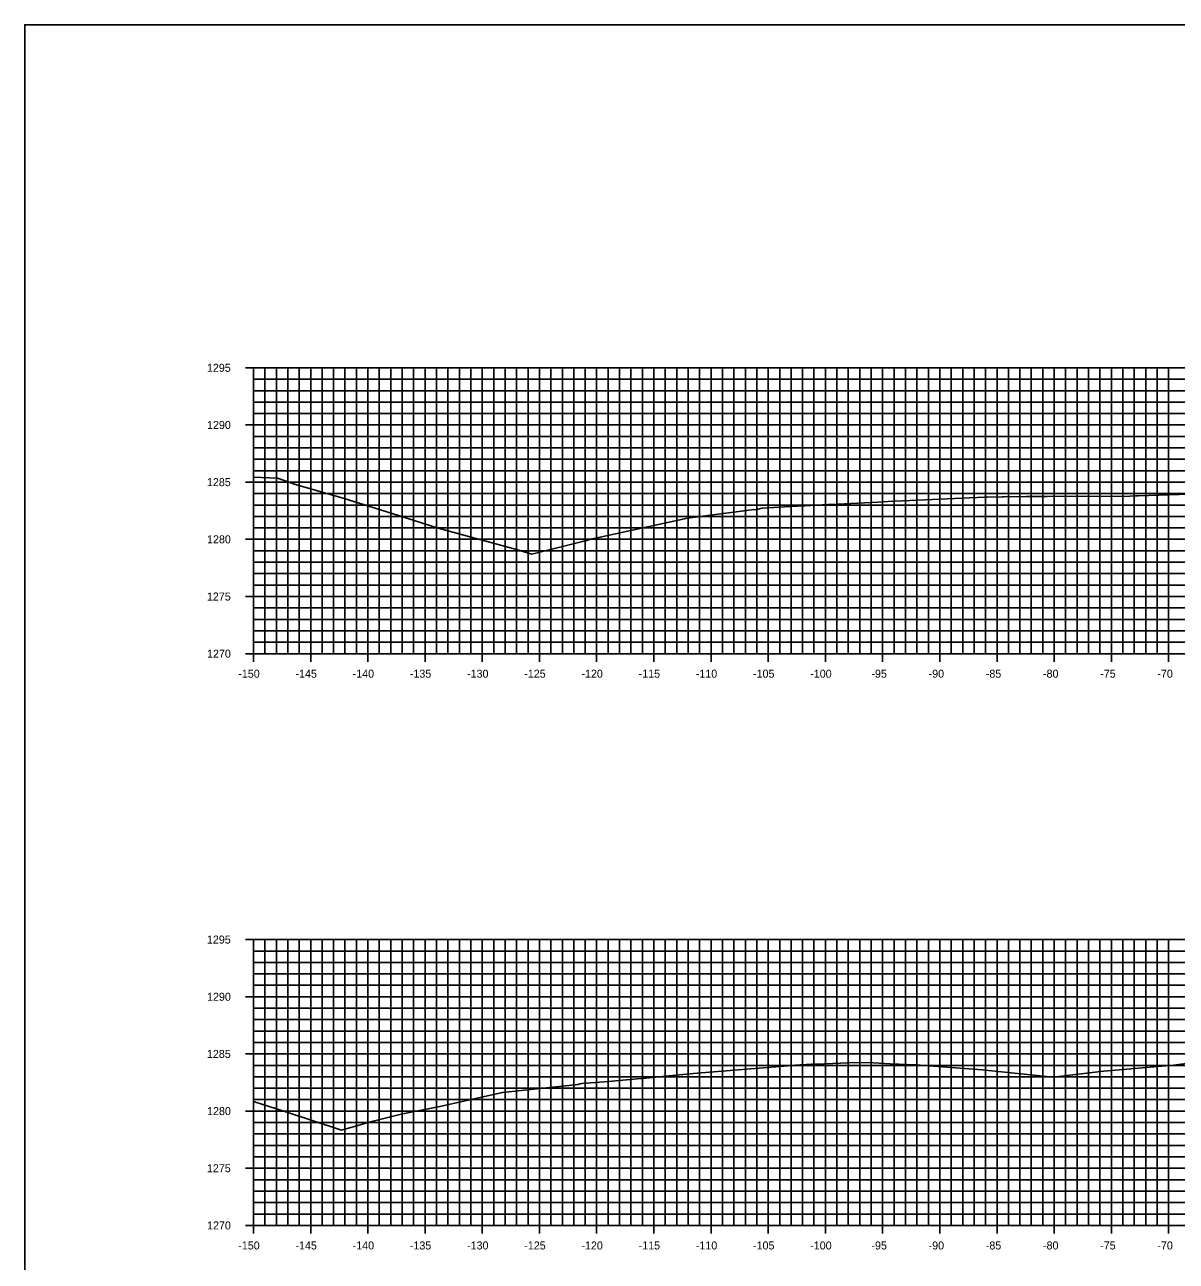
# Model space of a CAD drawing. Extents: x 674939 to 678919, y 750652 to 765176.
# Drawn here: x 678578.5 to 678679.2, y 758854.4 to 758962.6 of the extents above; entities that cross this region are included whole.
import ezdxf

# ---------------------------------------------------------------- set-up
doc = ezdxf.new("R2010")
doc.units = 0
for name, color, linetype in [('R_Axis', 7, 'Continuous'), ('R_Axis Annot', 7, 'Continuous'), ('R_Exist Surface', 7, 'Continuous'), ('R_Grid', 7, 'Continuous'), ('R_No Plot', 7, 'Continuous')]:
    doc.layers.add(name, color=color, linetype=linetype)

msp = doc.modelspace()

# ---------------------------------------------------------------- linework, layer by layer
at = {"layer": 'R_Axis'}
for p, q in [((678597.83, 758932.55), (678599.23, 758932.55)), ((678598.53, 758907.55), (678598.53, 758932.55)), ((678598.53, 758931.55), (678598.88, 758931.55)), ((678598.53, 758930.55), (678598.88, 758930.55)), ((678598.53, 758929.55), (678598.88, 758929.55)), ((678598.53, 758928.55), (678598.88, 758928.55)), ((678597.83, 758927.55), (678599.23, 758927.55)), ((678598.53, 758926.55), (678598.88, 758926.55)), ((678598.53, 758925.55), (678598.88, 758925.55)), ((678598.53, 758924.55), (678598.88, 758924.55)), ((678598.53, 758923.55), (678598.88, 758923.55)), ((678597.83, 758922.55), (678599.23, 758922.55)), ((678598.53, 758921.55), (678598.88, 758921.55)), ((678598.53, 758920.55), (678598.88, 758920.55)), ((678598.53, 758919.55), (678598.88, 758919.55)), ((678598.53, 758918.55), (678598.88, 758918.55)), ((678597.83, 758917.55), (678599.23, 758917.55)), ((678598.53, 758916.55), (678598.88, 758916.55)), ((678598.53, 758915.55), (678598.88, 758915.55)), ((678598.53, 758914.55), (678598.88, 758914.55)), ((678598.53, 758913.55), (678598.88, 758913.55)), ((678597.83, 758912.55), (678599.23, 758912.55)), ((678598.53, 758911.55), (678598.88, 758911.55)), ((678598.53, 758910.55), (678598.88, 758910.55)), ((678598.53, 758909.55), (678598.88, 758909.55)), ((678598.53, 758908.55), (678598.88, 758908.55)), ((678598.53, 758906.85), (678598.53, 758908.25)), ((678603.53, 758906.85), (678603.53, 758908.25)), ((678608.53, 758906.85), (678608.53, 758908.25)), ((678613.53, 758906.85), (678613.53, 758908.25)), ((678618.53, 758906.85), (678618.53, 758908.25)), ((678623.53, 758906.85), (678623.53, 758908.25)), ((678628.53, 758906.85), (678628.53, 758908.25)), ((678633.53, 758906.85), (678633.53, 758908.25)), ((678638.53, 758906.85), (678638.53, 758908.25)), ((678643.53, 758906.85), (678643.53, 758908.25)), ((678648.53, 758906.85), (678648.53, 758908.25)), ((678653.53, 758906.85), (678653.53, 758908.25)), ((678658.53, 758906.85), (678658.53, 758908.25)), ((678663.53, 758906.85), (678663.53, 758908.25)), ((678668.53, 758906.85), (678668.53, 758908.25)), ((678673.53, 758906.85), (678673.53, 758908.25)), ((678678.53, 758906.85), (678678.53, 758908.25)), ((678597.83, 758907.55), (678599.23, 758907.55)), ((678598.53, 758907.55), (678898.53, 758907.55)), ((678597.83, 758882.55), (678599.23, 758882.55)), ((678598.53, 758857.55), (678598.53, 758882.55)), ((678598.53, 758881.55), (678598.88, 758881.55)), ((678598.53, 758880.55), (678598.88, 758880.55)), ((678598.53, 758879.55), (678598.88, 758879.55)), ((678598.53, 758878.55), (678598.88, 758878.55)), ((678597.83, 758877.55), (678599.23, 758877.55)), ((678598.53, 758876.55), (678598.88, 758876.55)), ((678598.53, 758875.55), (678598.88, 758875.55)), ((678598.53, 758874.55), (678598.88, 758874.55)), ((678598.53, 758873.55), (678598.88, 758873.55)), ((678597.83, 758872.55), (678599.23, 758872.55)), ((678598.53, 758871.55), (678598.88, 758871.55)), ((678598.53, 758870.55), (678598.88, 758870.55)), ((678598.53, 758869.55), (678598.88, 758869.55)), ((678598.53, 758868.55), (678598.88, 758868.55)), ((678597.83, 758867.55), (678599.23, 758867.55)), ((678598.53, 758866.55), (678598.88, 758866.55)), ((678598.53, 758865.55), (678598.88, 758865.55)), ((678598.53, 758864.55), (678598.88, 758864.55)), ((678598.53, 758863.55), (678598.88, 758863.55)), ((678597.83, 758862.55), (678599.23, 758862.55)), ((678598.53, 758861.55), (678598.88, 758861.55)), ((678598.53, 758860.55), (678598.88, 758860.55)), ((678598.53, 758859.55), (678598.88, 758859.55)), ((678598.53, 758858.55), (678598.88, 758858.55)), ((678598.53, 758856.85), (678598.53, 758858.25)), ((678603.53, 758856.85), (678603.53, 758858.25)), ((678608.53, 758856.85), (678608.53, 758858.25)), ((678613.53, 758856.85), (678613.53, 758858.25)), ((678618.53, 758856.85), (678618.53, 758858.25)), ((678623.53, 758856.85), (678623.53, 758858.25)), ((678628.53, 758856.85), (678628.53, 758858.25)), ((678633.53, 758856.85), (678633.53, 758858.25)), ((678638.53, 758856.85), (678638.53, 758858.25)), ((678643.53, 758856.85), (678643.53, 758858.25)), ((678648.53, 758856.85), (678648.53, 758858.25)), ((678653.53, 758856.85), (678653.53, 758858.25)), ((678658.53, 758856.85), (678658.53, 758858.25)), ((678663.53, 758856.85), (678663.53, 758858.25)), ((678668.53, 758856.85), (678668.53, 758858.25)), ((678673.53, 758856.85), (678673.53, 758858.25)), ((678678.53, 758856.85), (678678.53, 758858.25)), ((678597.83, 758857.55), (678599.23, 758857.55)), ((678598.53, 758857.55), (678898.53, 758857.55))]:
    msp.add_line(p, q, dxfattribs=at)
at = {"layer": 'R_Exist Surface'}
for points in [[(678598.53, 758923), (678600.63, 758922.91), (678602.21, 758922.35), (678606.45, 758921.11), (678610.64, 758919.8), (678614.67, 758918.54), (678621.52, 758916.66), (678622.87, 758916.26), (678627.63, 758917.46), (678628.11, 758917.59), (678628.18, 758917.6), (678636.46, 758919.4), (678642.07, 758920.12), (678642.56, 758920.17), (678642.57, 758920.17), (678642.86, 758920.25), (678643.02, 758920.28), (678645.47, 758920.42), (678646.72, 758920.49), (678648.74, 758920.59), (678649, 758920.61), (678653.1, 758920.81), (678654, 758920.85), (678662.43, 758921.23), (678662.7, 758921.25), (678663.97, 758921.26), (678663.98, 758921.26), (678663.98, 758921.26), (678664.09, 758921.26), (678664.13, 758921.26), (678666.1, 758921.31), (678666.11, 758921.31), (678666.2, 758921.31), (678667.91, 758921.31), (678667.91, 758921.31), (678675.14, 758921.33), (678675.64, 758921.34), (678675.89, 758921.34), (678680.36, 758921.51)], [(678598.53, 758868.38), (678601.18, 758867.53), (678606.23, 758865.88), (678608.87, 758866.65), (678611.43, 758867.27), (678614.83, 758867.94), (678620.29, 758869.19), (678624.41, 758869.6), (678625.54, 758869.72), (678626.91, 758869.89), (678627.07, 758869.92), (678627.25, 758869.96), (678629.57, 758870.15), (678632.06, 758870.36), (678632.5, 758870.4), (678632.82, 758870.43), (678633.71, 758870.53), (678635.45, 758870.69), (678637.32, 758870.86), (678645.28, 758871.51), (678645.88, 758871.56), (678647.31, 758871.64), (678647.35, 758871.64), (678647.65, 758871.65), (678647.66, 758871.65), (678649.17, 758871.71), (678650.52, 758871.76), (678650.59, 758871.76), (678652.25, 758871.79), (678652.25, 758871.79), (678654.2, 758871.69), (678656.43, 758871.61), (678662.23, 758871.17), (678668.44, 758870.51), (678672.85, 758871.05), (678678.95, 758871.56), (678683.22, 758872.11)]]:
    msp.add_lwpolyline(points, dxfattribs=at)
at = {"layer": 'R_Grid'}
for p, q in [((678598.53, 758932.55), (678898.53, 758932.55)), ((678598.53, 758907.55), (678598.53, 758932.55)), ((678599.53, 758907.55), (678599.53, 758932.55)), ((678600.53, 758907.55), (678600.53, 758932.55)), ((678601.53, 758907.55), (678601.53, 758932.55)), ((678602.53, 758907.55), (678602.53, 758932.55)), ((678603.53, 758907.55), (678603.53, 758932.55)), ((678604.53, 758907.55), (678604.53, 758932.55)), ((678605.53, 758907.55), (678605.53, 758932.55)), ((678606.53, 758907.55), (678606.53, 758932.55)), ((678607.53, 758907.55), (678607.53, 758932.55)), ((678608.53, 758907.55), (678608.53, 758932.55)), ((678609.53, 758907.55), (678609.53, 758932.55)), ((678610.53, 758907.55), (678610.53, 758932.55)), ((678611.53, 758907.55), (678611.53, 758932.55)), ((678612.53, 758907.55), (678612.53, 758932.55)), ((678613.53, 758907.55), (678613.53, 758932.55)), ((678614.53, 758907.55), (678614.53, 758932.55)), ((678615.53, 758907.55), (678615.53, 758932.55)), ((678616.53, 758907.55), (678616.53, 758932.55)), ((678617.53, 758907.55), (678617.53, 758932.55)), ((678618.53, 758907.55), (678618.53, 758932.55)), ((678619.53, 758907.55), (678619.53, 758932.55)), ((678620.53, 758907.55), (678620.53, 758932.55)), ((678621.53, 758907.55), (678621.53, 758932.55)), ((678622.53, 758907.55), (678622.53, 758932.55)), ((678623.53, 758907.55), (678623.53, 758932.55)), ((678624.53, 758907.55), (678624.53, 758932.55)), ((678625.53, 758907.55), (678625.53, 758932.55)), ((678626.53, 758907.55), (678626.53, 758932.55)), ((678627.53, 758907.55), (678627.53, 758932.55)), ((678628.53, 758907.55), (678628.53, 758932.55)), ((678629.53, 758907.55), (678629.53, 758932.55)), ((678630.53, 758907.55), (678630.53, 758932.55)), ((678631.53, 758907.55), (678631.53, 758932.55)), ((678632.53, 758907.55), (678632.53, 758932.55)), ((678633.53, 758907.55), (678633.53, 758932.55)), ((678634.53, 758907.55), (678634.53, 758932.55)), ((678635.53, 758907.55), (678635.53, 758932.55)), ((678636.53, 758907.55), (678636.53, 758932.55)), ((678637.53, 758907.55), (678637.53, 758932.55)), ((678638.53, 758907.55), (678638.53, 758932.55)), ((678639.53, 758907.55), (678639.53, 758932.55)), ((678640.53, 758907.55), (678640.53, 758932.55)), ((678641.53, 758907.55), (678641.53, 758932.55)), ((678642.53, 758907.55), (678642.53, 758932.55)), ((678643.53, 758907.55), (678643.53, 758932.55)), ((678644.53, 758907.55), (678644.53, 758932.55)), ((678645.53, 758907.55), (678645.53, 758932.55)), ((678646.53, 758907.55), (678646.53, 758932.55)), ((678647.53, 758907.55), (678647.53, 758932.55)), ((678648.53, 758907.55), (678648.53, 758932.55)), ((678649.53, 758907.55), (678649.53, 758932.55)), ((678650.53, 758907.55), (678650.53, 758932.55)), ((678651.53, 758907.55), (678651.53, 758932.55)), ((678652.53, 758907.55), (678652.53, 758932.55)), ((678653.53, 758907.55), (678653.53, 758932.55)), ((678654.53, 758907.55), (678654.53, 758932.55)), ((678655.53, 758907.55), (678655.53, 758932.55)), ((678656.53, 758907.55), (678656.53, 758932.55)), ((678657.53, 758907.55), (678657.53, 758932.55)), ((678658.53, 758907.55), (678658.53, 758932.55)), ((678659.53, 758907.55), (678659.53, 758932.55)), ((678660.53, 758907.55), (678660.53, 758932.55)), ((678661.53, 758907.55), (678661.53, 758932.55)), ((678662.53, 758907.55), (678662.53, 758932.55)), ((678663.53, 758907.55), (678663.53, 758932.55)), ((678664.53, 758907.55), (678664.53, 758932.55)), ((678665.53, 758907.55), (678665.53, 758932.55)), ((678666.53, 758907.55), (678666.53, 758932.55)), ((678667.53, 758907.55), (678667.53, 758932.55)), ((678668.53, 758907.55), (678668.53, 758932.55)), ((678669.53, 758907.55), (678669.53, 758932.55)), ((678670.53, 758907.55), (678670.53, 758932.55)), ((678671.53, 758907.55), (678671.53, 758932.55)), ((678672.53, 758907.55), (678672.53, 758932.55)), ((678673.53, 758907.55), (678673.53, 758932.55)), ((678674.53, 758907.55), (678674.53, 758932.55)), ((678675.53, 758907.55), (678675.53, 758932.55)), ((678676.53, 758907.55), (678676.53, 758932.55)), ((678677.53, 758907.55), (678677.53, 758932.55)), ((678678.53, 758907.55), (678678.53, 758932.55)), ((678598.53, 758931.55), (678898.53, 758931.55)), ((678598.53, 758930.55), (678898.53, 758930.55)), ((678598.53, 758929.55), (678898.53, 758929.55)), ((678598.53, 758928.55), (678898.53, 758928.55)), ((678598.53, 758927.55), (678898.53, 758927.55)), ((678598.53, 758926.55), (678898.53, 758926.55)), ((678598.53, 758925.55), (678898.53, 758925.55)), ((678598.53, 758924.55), (678898.53, 758924.55)), ((678598.53, 758923.55), (678898.53, 758923.55)), ((678598.53, 758922.55), (678898.53, 758922.55)), ((678598.53, 758921.55), (678898.53, 758921.55)), ((678598.53, 758920.55), (678898.53, 758920.55)), ((678598.53, 758919.55), (678898.53, 758919.55)), ((678598.53, 758918.55), (678898.53, 758918.55)), ((678598.53, 758917.55), (678898.53, 758917.55)), ((678598.53, 758916.55), (678898.53, 758916.55)), ((678598.53, 758915.55), (678898.53, 758915.55)), ((678598.53, 758914.55), (678898.53, 758914.55)), ((678598.53, 758913.55), (678898.53, 758913.55)), ((678598.53, 758912.55), (678898.53, 758912.55)), ((678598.53, 758911.55), (678898.53, 758911.55)), ((678598.53, 758910.55), (678898.53, 758910.55)), ((678598.53, 758909.55), (678898.53, 758909.55)), ((678598.53, 758908.55), (678898.53, 758908.55)), ((678598.53, 758907.55), (678898.53, 758907.55)), ((678598.53, 758882.55), (678898.53, 758882.55)), ((678598.53, 758857.55), (678598.53, 758882.55)), ((678599.53, 758857.55), (678599.53, 758882.55)), ((678600.53, 758857.55), (678600.53, 758882.55)), ((678601.53, 758857.55), (678601.53, 758882.55)), ((678602.53, 758857.55), (678602.53, 758882.55)), ((678603.53, 758857.55), (678603.53, 758882.55)), ((678604.53, 758857.55), (678604.53, 758882.55)), ((678605.53, 758857.55), (678605.53, 758882.55)), ((678606.53, 758857.55), (678606.53, 758882.55)), ((678607.53, 758857.55), (678607.53, 758882.55)), ((678608.53, 758857.55), (678608.53, 758882.55)), ((678609.53, 758857.55), (678609.53, 758882.55)), ((678610.53, 758857.55), (678610.53, 758882.55)), ((678611.53, 758857.55), (678611.53, 758882.55)), ((678612.53, 758857.55), (678612.53, 758882.55)), ((678613.53, 758857.55), (678613.53, 758882.55)), ((678614.53, 758857.55), (678614.53, 758882.55)), ((678615.53, 758857.55), (678615.53, 758882.55)), ((678616.53, 758857.55), (678616.53, 758882.55)), ((678617.53, 758857.55), (678617.53, 758882.55)), ((678618.53, 758857.55), (678618.53, 758882.55)), ((678619.53, 758857.55), (678619.53, 758882.55)), ((678620.53, 758857.55), (678620.53, 758882.55)), ((678621.53, 758857.55), (678621.53, 758882.55)), ((678622.53, 758857.55), (678622.53, 758882.55)), ((678623.53, 758857.55), (678623.53, 758882.55)), ((678624.53, 758857.55), (678624.53, 758882.55)), ((678625.53, 758857.55), (678625.53, 758882.55)), ((678626.53, 758857.55), (678626.53, 758882.55)), ((678627.53, 758857.55), (678627.53, 758882.55)), ((678628.53, 758857.55), (678628.53, 758882.55)), ((678629.53, 758857.55), (678629.53, 758882.55)), ((678630.53, 758857.55), (678630.53, 758882.55)), ((678631.53, 758857.55), (678631.53, 758882.55)), ((678632.53, 758857.55), (678632.53, 758882.55)), ((678633.53, 758857.55), (678633.53, 758882.55)), ((678634.53, 758857.55), (678634.53, 758882.55)), ((678635.53, 758857.55), (678635.53, 758882.55)), ((678636.53, 758857.55), (678636.53, 758882.55)), ((678637.53, 758857.55), (678637.53, 758882.55)), ((678638.53, 758857.55), (678638.53, 758882.55)), ((678639.53, 758857.55), (678639.53, 758882.55)), ((678640.53, 758857.55), (678640.53, 758882.55)), ((678641.53, 758857.55), (678641.53, 758882.55)), ((678642.53, 758857.55), (678642.53, 758882.55)), ((678643.53, 758857.55), (678643.53, 758882.55)), ((678644.53, 758857.55), (678644.53, 758882.55)), ((678645.53, 758857.55), (678645.53, 758882.55)), ((678646.53, 758857.55), (678646.53, 758882.55)), ((678647.53, 758857.55), (678647.53, 758882.55)), ((678648.53, 758857.55), (678648.53, 758882.55)), ((678649.53, 758857.55), (678649.53, 758882.55)), ((678650.53, 758857.55), (678650.53, 758882.55)), ((678651.53, 758857.55), (678651.53, 758882.55)), ((678652.53, 758857.55), (678652.53, 758882.55)), ((678653.53, 758857.55), (678653.53, 758882.55)), ((678654.53, 758857.55), (678654.53, 758882.55)), ((678655.53, 758857.55), (678655.53, 758882.55)), ((678656.53, 758857.55), (678656.53, 758882.55)), ((678657.53, 758857.55), (678657.53, 758882.55)), ((678658.53, 758857.55), (678658.53, 758882.55)), ((678659.53, 758857.55), (678659.53, 758882.55)), ((678660.53, 758857.55), (678660.53, 758882.55)), ((678661.53, 758857.55), (678661.53, 758882.55)), ((678662.53, 758857.55), (678662.53, 758882.55)), ((678663.53, 758857.55), (678663.53, 758882.55)), ((678664.53, 758857.55), (678664.53, 758882.55)), ((678665.53, 758857.55), (678665.53, 758882.55)), ((678666.53, 758857.55), (678666.53, 758882.55)), ((678667.53, 758857.55), (678667.53, 758882.55)), ((678668.53, 758857.55), (678668.53, 758882.55)), ((678669.53, 758857.55), (678669.53, 758882.55)), ((678670.53, 758857.55), (678670.53, 758882.55)), ((678671.53, 758857.55), (678671.53, 758882.55)), ((678672.53, 758857.55), (678672.53, 758882.55)), ((678673.53, 758857.55), (678673.53, 758882.55)), ((678674.53, 758857.55), (678674.53, 758882.55)), ((678675.53, 758857.55), (678675.53, 758882.55)), ((678676.53, 758857.55), (678676.53, 758882.55)), ((678677.53, 758857.55), (678677.53, 758882.55)), ((678678.53, 758857.55), (678678.53, 758882.55)), ((678598.53, 758881.55), (678898.53, 758881.55)), ((678598.53, 758880.55), (678898.53, 758880.55)), ((678598.53, 758879.55), (678898.53, 758879.55)), ((678598.53, 758878.55), (678898.53, 758878.55)), ((678598.53, 758877.55), (678898.53, 758877.55)), ((678598.53, 758876.55), (678898.53, 758876.55)), ((678598.53, 758875.55), (678898.53, 758875.55)), ((678598.53, 758874.55), (678898.53, 758874.55)), ((678598.53, 758873.55), (678898.53, 758873.55)), ((678598.53, 758872.55), (678898.53, 758872.55)), ((678598.53, 758871.55), (678898.53, 758871.55)), ((678598.53, 758870.55), (678898.53, 758870.55)), ((678598.53, 758869.55), (678898.53, 758869.55)), ((678598.53, 758868.55), (678898.53, 758868.55)), ((678598.53, 758867.55), (678898.53, 758867.55)), ((678598.53, 758866.55), (678898.53, 758866.55)), ((678598.53, 758865.55), (678898.53, 758865.55)), ((678598.53, 758864.55), (678898.53, 758864.55)), ((678598.53, 758863.55), (678898.53, 758863.55)), ((678598.53, 758862.55), (678898.53, 758862.55)), ((678598.53, 758861.55), (678898.53, 758861.55)), ((678598.53, 758860.55), (678898.53, 758860.55)), ((678598.53, 758859.55), (678898.53, 758859.55)), ((678598.53, 758858.55), (678898.53, 758858.55)), ((678598.53, 758857.55), (678898.53, 758857.55))]:
    msp.add_line(p, q, dxfattribs=at)
at = {"layer": 'R_No Plot'}
msp.add_lwpolyline([(678578.53, 758742.55), (678918.53, 758742.55), (678918.53, 758962.55), (678578.53, 758962.55)], close=True, dxfattribs=at)

# ---------------------------------------------------------------- texts
at = {"layer": 'R_Axis Annot'}
for s, p in [('1295', (678594.46, 758932.2)), ('1290', (678594.47, 758927.2)), ('1285', (678594.46, 758922.2)), ('1280', (678594.47, 758917.2)), ('1275', (678594.46, 758912.2)), ('1270', (678594.47, 758907.2)), ('-150', (678597.2, 758905.45)), ('-145', (678602.2, 758905.45)), ('-140', (678607.2, 758905.45)), ('-135', (678612.2, 758905.45)), ('-130', (678617.2, 758905.45)), ('-125', (678622.2, 758905.45)), ('-120', (678627.2, 758905.45)), ('-115', (678632.2, 758905.45)), ('-110', (678637.2, 758905.45)), ('-105', (678642.2, 758905.45)), ('-100', (678647.2, 758905.45)), ('-95', (678652.55, 758905.45)), ('-90', (678657.55, 758905.45)), ('-85', (678662.55, 758905.45)), ('-80', (678667.55, 758905.45)), ('-75', (678672.55, 758905.45)), ('-70', (678677.55, 758905.45)), ('1295', (678594.46, 758882.2)), ('1290', (678594.47, 758877.2)), ('1285', (678594.46, 758872.2)), ('1280', (678594.47, 758867.2)), ('1275', (678594.46, 758862.2)), ('1270', (678594.47, 758857.2)), ('-150', (678597.2, 758855.45)), ('-145', (678602.2, 758855.45)), ('-140', (678607.2, 758855.45)), ('-135', (678612.2, 758855.45)), ('-130', (678617.2, 758855.45)), ('-125', (678622.2, 758855.45)), ('-120', (678627.2, 758855.45)), ('-115', (678632.2, 758855.45)), ('-110', (678637.2, 758855.45)), ('-105', (678642.2, 758855.45)), ('-100', (678647.2, 758855.45)), ('-95', (678652.55, 758855.45)), ('-90', (678657.55, 758855.45)), ('-85', (678662.55, 758855.45)), ('-80', (678667.55, 758855.45)), ('-75', (678672.55, 758855.45)), ('-70', (678677.55, 758855.45))]:
    msp.add_text(s, height=0.7, dxfattribs=at).set_placement(p)

doc.saveas('drawing.dxf')
